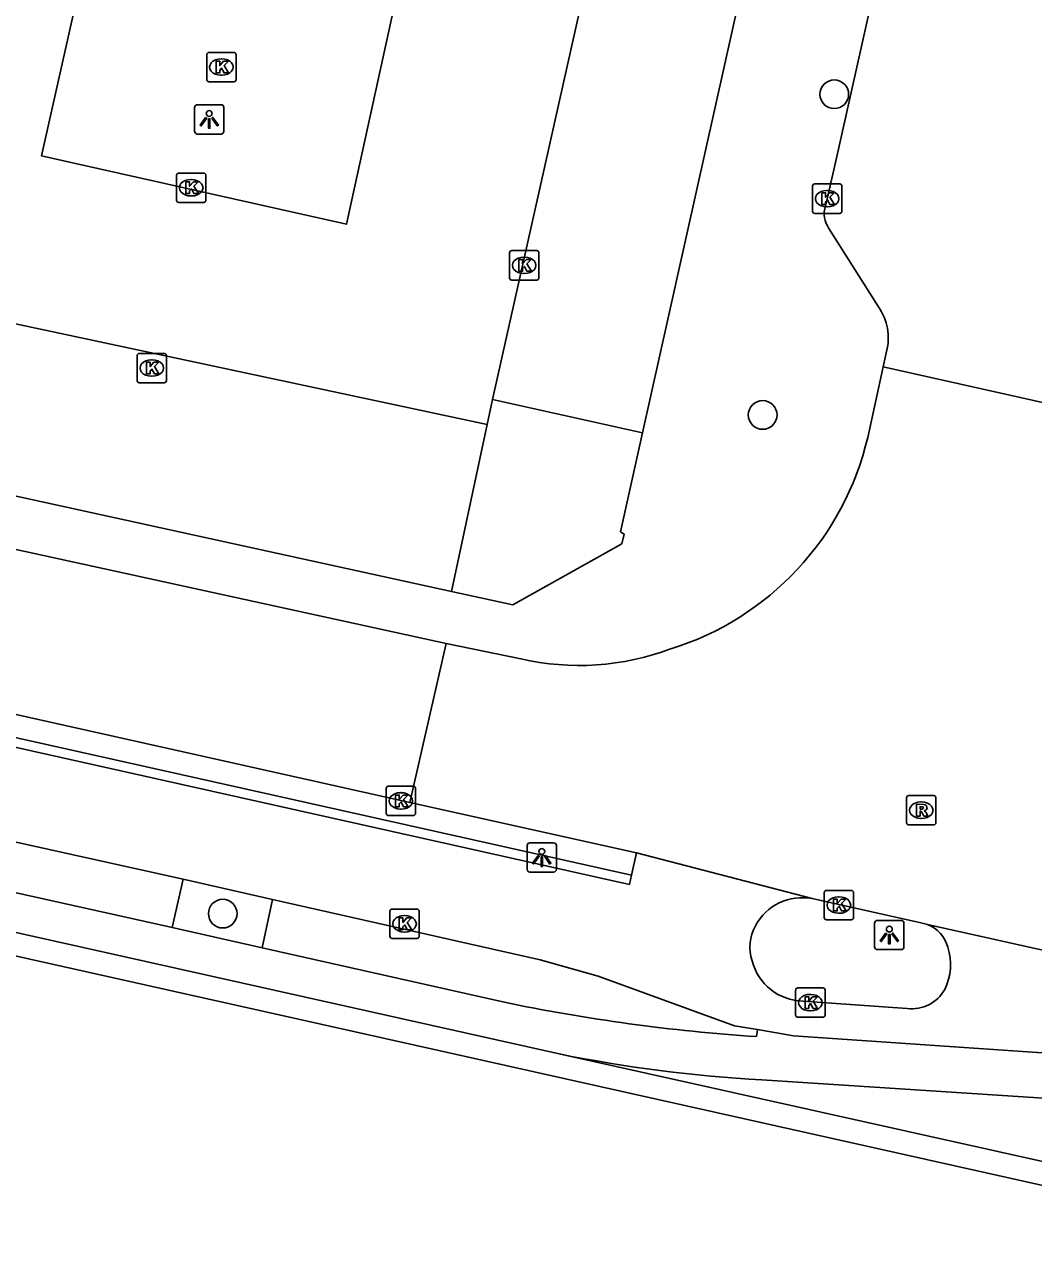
# Model space of a CAD drawing. Extents: x 162172 to 163187, y 382874 to 383684.
# Drawn here: x 162523.12 to 162557.46, y 383009.79 to 383051.63 of the extents above; entities that cross this region are included whole.
import ezdxf

# ---------------------------------------------------------------- set-up
doc = ezdxf.new("R2010")
doc.units = 0
for name, color, linetype in [('IMGEO_Boom', 7, 'Continuous'), ('IMGEO_Fietspad_open', 7, 'Continuous'), ('IMGEO_Kademuur', 7, 'Continuous'), ('IMGEO_Kolk', 7, 'Continuous'), ('IMGEO_Lichtpunt', 7, 'Continuous'), ('IMGEO_Muur', 7, 'Continuous'), ('IMGEO_Parkeervlak_open', 7, 'Continuous'), ('IMGEO_Rijbaan_lokaal_open', 7, 'Continuous'), ('IMGEO_Rioolput', 7, 'Continuous'), ('IMGEO_Verkeerseiland_open', 7, 'Continuous'), ('IMGEO_Voetpad_open', 7, 'Continuous')]:
    doc.layers.add(name, color=color, linetype=linetype)

msp = doc.modelspace()

# ---------------------------------------------------------------- linework, layer by layer
at = {"layer": 'IMGEO_Boom'}
for centre in [(162550.677, 383049.262), (162548.24, 383038.342), (162529.863, 383021.362)]:
    msp.add_circle(centre, 0.489, dxfattribs=at)
at = {"layer": 'IMGEO_Fietspad_open'}
for points in [[(162528.512, 383022.538), (162510.415, 383026.546)], [(162543.781, 383022.666), (162543.947, 383023.434)], [(162528.512, 383022.538), (162531.554, 383021.839)], [(162548.064, 383017.414), (162547.286, 383017.543), (162542.644, 383019.23), (162540.668, 383019.789), (162531.554, 383021.839)], [(162549.616, 383018.378), (162553.159, 383018.133)], [(162570.095, 383015.866), (162568.783, 383015.89), (162557.254, 383016.658), (162549.295, 383017.196), (162548.064, 383017.414)]]:
    msp.add_lwpolyline(points, dxfattribs=at)
for centre, radius, start, end in [((162549.585, 383020.103), 1.803, 79.1032, 151.9936), ((162553.429, 383019.93), 1.148, 14.5239, 68.3769), ((162549.326, 383020.22), 1.52, 151.2901, 197.8111), ((162552.731, 383019.622), 1.905, 333.7376, 18.2326), ((162549.659, 383020.216), 1.838, 194.5211, 268.6679), ((162553.321, 383019.403), 1.28, 262.7197, 330.8393)]:
    msp.add_arc(centre, radius, start, end, dxfattribs=at)
at = {"layer": 'IMGEO_Kademuur'}
for points in [[(162182.996, 383097.146), (162183.031, 383097.321), (162187.251, 383096.286), (162188.296, 383095.38), (162313.416, 383067.527), (162541.309, 383016.586)], [(162569.19, 383010.669), (162568.136, 383009.792), (162380.82, 383051.66), (162313.239, 383066.765), (162187.94, 383094.645), (162186.014, 383096.385), (162186.034, 383096.464), (162182.996, 383097.146)], [(162541.309, 383016.586), (162567.965, 383010.651), (162569.191, 383011.677)]]:
    msp.add_lwpolyline(points, dxfattribs=at)
at = {"layer": 'IMGEO_Kolk'}
for p, q in [((162529.391, 383050.688), (162530.243, 383050.688)), ((162529.316, 383049.762), (162529.316, 383050.614)), ((162529.804, 383050.468), (162529.829, 383050.468)), ((162530.317, 383050.614), (162530.317, 383049.762)), ((162529.827, 383049.908), (162529.802, 383049.908)), ((162530.243, 383049.688), (162529.391, 383049.688)), ((162528.289, 383045.652), (162528.289, 383046.504)), ((162528.364, 383046.578), (162529.216, 383046.578)), ((162529.29, 383046.504), (162529.29, 383045.652)), ((162528.777, 383046.358), (162528.802, 383046.358)), ((162549.936, 383045.28), (162549.936, 383046.132)), ((162550.011, 383046.206), (162550.863, 383046.206)), ((162550.937, 383046.132), (162550.937, 383045.28)), ((162528.8, 383045.798), (162528.775, 383045.798)), ((162550.424, 383045.986), (162550.449, 383045.986)), ((162529.216, 383045.578), (162528.364, 383045.578)), ((162550.447, 383045.426), (162550.422, 383045.426)), ((162550.863, 383045.206), (162550.011, 383045.206)), ((162539.623, 383043.01), (162539.623, 383043.862)), ((162539.698, 383043.936), (162540.55, 383043.936)), ((162540.111, 383043.716), (162540.136, 383043.716)), ((162540.624, 383043.862), (162540.624, 383043.01)), ((162540.134, 383043.156), (162540.109, 383043.156)), ((162540.55, 383042.936), (162539.698, 383042.936)), ((162526.947, 383039.513), (162526.947, 383040.365)), ((162527.022, 383040.439), (162527.874, 383040.439)), ((162527.435, 383040.219), (162527.46, 383040.219)), ((162527.948, 383040.365), (162527.948, 383039.513)), ((162527.874, 383039.439), (162527.022, 383039.439)), ((162527.458, 383039.659), (162527.433, 383039.659)), ((162535.425, 383024.775), (162535.425, 383025.627)), ((162535.5, 383025.701), (162536.352, 383025.701)), ((162536.426, 383025.627), (162536.426, 383024.775)), ((162535.913, 383025.481), (162535.938, 383025.481)), ((162535.936, 383024.921), (162535.911, 383024.921)), ((162536.352, 383024.701), (162535.5, 383024.701)), ((162550.334, 383021.227), (162550.334, 383022.079)), ((162550.409, 383022.153), (162551.261, 383022.153)), ((162550.822, 383021.933), (162550.847, 383021.933)), ((162551.335, 383022.079), (162551.335, 383021.227)), ((162535.551, 383020.589), (162535.551, 383021.441)), ((162535.626, 383021.515), (162536.478, 383021.515)), ((162536.552, 383021.441), (162536.552, 383020.589)), ((162536.039, 383021.295), (162536.064, 383021.295)), ((162551.261, 383021.153), (162550.409, 383021.153)), ((162550.845, 383021.373), (162550.82, 383021.373)), ((162536.062, 383020.735), (162536.037, 383020.735)), ((162536.478, 383020.515), (162535.626, 383020.515)), ((162549.363, 383017.907), (162549.363, 383018.759)), ((162549.438, 383018.833), (162550.29, 383018.833)), ((162549.851, 383018.613), (162549.876, 383018.613)), ((162550.364, 383018.759), (162550.364, 383017.907)), ((162549.874, 383018.053), (162549.849, 383018.053)), ((162550.29, 383017.833), (162549.438, 383017.833))]:
    msp.add_line(p, q, dxfattribs=at)
for points in [[(162529.391, 383050.688), (162530.243, 383050.688)], [(162529.316, 383049.762), (162529.316, 383050.614)], [(162529.637, 383050.388), (162529.76, 383050.388), (162529.76, 383050.237), (162529.89, 383050.388), (162530.054, 383050.388), (162529.908, 383050.237), (162530.061, 383049.988), (162529.909, 383049.988), (162529.824, 383050.152), (162529.76, 383050.085), (162529.76, 383049.988), (162529.637, 383049.988), (162529.637, 383050.388)], [(162530.317, 383050.614), (162530.317, 383049.762)], [(162530.243, 383049.688), (162529.391, 383049.688)], [(162528.289, 383045.652), (162528.289, 383046.504)], [(162528.364, 383046.578), (162529.216, 383046.578)], [(162529.29, 383046.504), (162529.29, 383045.652)], [(162528.61, 383046.278), (162528.733, 383046.278), (162528.733, 383046.127), (162528.863, 383046.278), (162529.027, 383046.278), (162528.881, 383046.127), (162529.034, 383045.878), (162528.882, 383045.878), (162528.797, 383046.042), (162528.733, 383045.975), (162528.733, 383045.878), (162528.61, 383045.878), (162528.61, 383046.278)], [(162549.936, 383045.28), (162549.936, 383046.132)], [(162550.011, 383046.206), (162550.863, 383046.206)], [(162550.937, 383046.132), (162550.937, 383045.28)], [(162550.257, 383045.906), (162550.38, 383045.906), (162550.38, 383045.755), (162550.51, 383045.906), (162550.674, 383045.906), (162550.528, 383045.755), (162550.681, 383045.506), (162550.529, 383045.506), (162550.444, 383045.67), (162550.38, 383045.603), (162550.38, 383045.506), (162550.257, 383045.506), (162550.257, 383045.906)], [(162529.216, 383045.578), (162528.364, 383045.578)], [(162550.863, 383045.206), (162550.011, 383045.206)], [(162539.623, 383043.01), (162539.623, 383043.862)], [(162539.698, 383043.936), (162540.55, 383043.936)], [(162539.944, 383043.636), (162540.067, 383043.636), (162540.067, 383043.485), (162540.197, 383043.636), (162540.361, 383043.636), (162540.215, 383043.485), (162540.368, 383043.236), (162540.216, 383043.236), (162540.131, 383043.4), (162540.067, 383043.333), (162540.067, 383043.236), (162539.944, 383043.236), (162539.944, 383043.636)], [(162540.624, 383043.862), (162540.624, 383043.01)], [(162540.55, 383042.936), (162539.698, 383042.936)], [(162526.947, 383039.513), (162526.947, 383040.365)], [(162527.022, 383040.439), (162527.874, 383040.439)], [(162527.948, 383040.365), (162527.948, 383039.513)], [(162527.268, 383040.139), (162527.391, 383040.139), (162527.391, 383039.988), (162527.521, 383040.139), (162527.685, 383040.139), (162527.539, 383039.988), (162527.692, 383039.739), (162527.54, 383039.739), (162527.455, 383039.903), (162527.391, 383039.836), (162527.391, 383039.739), (162527.268, 383039.739), (162527.268, 383040.139)], [(162527.874, 383039.439), (162527.022, 383039.439)], [(162535.425, 383024.775), (162535.425, 383025.627)], [(162535.5, 383025.701), (162536.352, 383025.701)], [(162536.426, 383025.627), (162536.426, 383024.775)], [(162535.746, 383025.401), (162535.869, 383025.401), (162535.869, 383025.25), (162535.999, 383025.401), (162536.163, 383025.401), (162536.017, 383025.25), (162536.17, 383025.001), (162536.018, 383025.001), (162535.933, 383025.165), (162535.869, 383025.098), (162535.869, 383025.001), (162535.746, 383025.001), (162535.746, 383025.401)], [(162536.352, 383024.701), (162535.5, 383024.701)], [(162550.334, 383021.227), (162550.334, 383022.079)], [(162550.409, 383022.153), (162551.261, 383022.153)], [(162550.655, 383021.853), (162550.778, 383021.853), (162550.778, 383021.702), (162550.908, 383021.853), (162551.072, 383021.853), (162550.926, 383021.702), (162551.079, 383021.453), (162550.927, 383021.453), (162550.842, 383021.617), (162550.778, 383021.55), (162550.778, 383021.453), (162550.655, 383021.453), (162550.655, 383021.853)], [(162551.335, 383022.079), (162551.335, 383021.227)], [(162535.551, 383020.589), (162535.551, 383021.441)], [(162535.626, 383021.515), (162536.478, 383021.515)], [(162536.552, 383021.441), (162536.552, 383020.589)], [(162535.872, 383021.215), (162535.995, 383021.215), (162535.995, 383021.064), (162536.125, 383021.215), (162536.289, 383021.215), (162536.143, 383021.064), (162536.296, 383020.815), (162536.144, 383020.815), (162536.059, 383020.979), (162535.995, 383020.912), (162535.995, 383020.815), (162535.872, 383020.815), (162535.872, 383021.215)], [(162551.261, 383021.153), (162550.409, 383021.153)], [(162536.478, 383020.515), (162535.626, 383020.515)], [(162549.363, 383017.907), (162549.363, 383018.759)], [(162549.438, 383018.833), (162550.29, 383018.833)], [(162549.684, 383018.533), (162549.807, 383018.533), (162549.807, 383018.382), (162549.937, 383018.533), (162550.101, 383018.533), (162549.955, 383018.382), (162550.108, 383018.133), (162549.956, 383018.133), (162549.871, 383018.297), (162549.807, 383018.23), (162549.807, 383018.133), (162549.684, 383018.133), (162549.684, 383018.533)], [(162550.364, 383018.759), (162550.364, 383017.907)], [(162550.29, 383017.833), (162549.438, 383017.833)]]:
    msp.add_lwpolyline(points, dxfattribs=at)
for centre, start, end in [((162529.393, 383050.612), 91.552, 178.448), ((162529.393, 383050.612), 91.552, 178.448), ((162530.241, 383050.612), 1.552, 88.448), ((162530.241, 383050.612), 1.552, 88.448), ((162529.393, 383049.764), 181.552, 268.448), ((162529.393, 383049.764), 181.552, 268.448), ((162530.241, 383049.764), 271.552, 358.448), ((162530.241, 383049.764), 271.552, 358.448), ((162528.366, 383046.502), 91.552, 178.448), ((162528.366, 383046.502), 91.552, 178.448), ((162529.214, 383046.502), 1.552, 88.448), ((162529.214, 383046.502), 1.552, 88.448), ((162550.013, 383046.13), 91.552, 178.448), ((162550.013, 383046.13), 91.552, 178.448), ((162550.861, 383046.13), 1.552, 88.448), ((162550.861, 383046.13), 1.552, 88.448), ((162528.366, 383045.654), 181.552, 268.448), ((162528.366, 383045.654), 181.552, 268.448), ((162529.214, 383045.654), 271.552, 358.448), ((162529.214, 383045.654), 271.552, 358.448), ((162550.013, 383045.282), 181.552, 268.448), ((162550.013, 383045.282), 181.552, 268.448), ((162550.861, 383045.282), 271.552, 358.448), ((162550.861, 383045.282), 271.552, 358.448), ((162539.7, 383043.86), 91.552, 178.448), ((162539.7, 383043.86), 91.552, 178.448), ((162540.548, 383043.86), 1.552, 88.448), ((162540.548, 383043.86), 1.552, 88.448), ((162539.7, 383043.012), 181.552, 268.448), ((162539.7, 383043.012), 181.552, 268.448), ((162540.548, 383043.012), 271.552, 358.448), ((162540.548, 383043.012), 271.552, 358.448), ((162527.024, 383040.363), 91.552, 178.448), ((162527.024, 383040.363), 91.552, 178.448), ((162527.872, 383040.363), 1.552, 88.448), ((162527.872, 383040.363), 1.552, 88.448), ((162527.024, 383039.515), 181.552, 268.448), ((162527.024, 383039.515), 181.552, 268.448), ((162527.872, 383039.515), 271.552, 358.448), ((162527.872, 383039.515), 271.552, 358.448), ((162535.502, 383025.625), 91.552, 178.448), ((162535.502, 383025.625), 91.552, 178.448), ((162536.35, 383025.625), 1.552, 88.448), ((162536.35, 383025.625), 1.552, 88.448), ((162535.502, 383024.777), 181.552, 268.448), ((162535.502, 383024.777), 181.552, 268.448), ((162536.35, 383024.777), 271.552, 358.448), ((162536.35, 383024.777), 271.552, 358.448), ((162550.411, 383022.077), 91.552, 178.448), ((162550.411, 383022.077), 91.552, 178.448), ((162551.259, 383022.077), 1.552, 88.448), ((162551.259, 383022.077), 1.552, 88.448), ((162535.628, 383021.439), 91.552, 178.448), ((162535.628, 383021.439), 91.552, 178.448), ((162536.476, 383021.439), 1.552, 88.448), ((162536.476, 383021.439), 1.552, 88.448), ((162550.411, 383021.229), 181.552, 268.448), ((162550.411, 383021.229), 181.552, 268.448), ((162551.259, 383021.229), 271.552, 358.448), ((162551.259, 383021.229), 271.552, 358.448), ((162535.628, 383020.591), 181.552, 268.448), ((162535.628, 383020.591), 181.552, 268.448), ((162536.476, 383020.591), 271.552, 358.448), ((162536.476, 383020.591), 271.552, 358.448), ((162549.44, 383018.757), 91.552, 178.448), ((162549.44, 383018.757), 91.552, 178.448), ((162550.288, 383018.757), 1.552, 88.448), ((162550.288, 383018.757), 1.552, 88.448), ((162549.44, 383017.909), 181.552, 268.448), ((162549.44, 383017.909), 181.552, 268.448), ((162550.288, 383017.909), 271.552, 358.448), ((162550.288, 383017.909), 271.552, 358.448)]:
    msp.add_arc(centre, 0.0765, start, end, dxfattribs=at)
for centre, major_axis, ratio, start_param, end_param in [((162529.803, 383050.188), (-0.387, 0.002), 0.722429, 4.712389, 7.853982), ((162529.828, 383050.188), (-0.39, 0.002), 0.717154, 1.570796, 4.712389), ((162528.776, 383046.078), (-0.387, 0.002), 0.722429, 4.712389, 7.853982), ((162528.801, 383046.078), (-0.39, 0.002), 0.717154, 1.570796, 4.712389), ((162550.423, 383045.706), (-0.387, 0.002), 0.722429, 4.712389, 7.853982), ((162550.448, 383045.706), (-0.39, 0.002), 0.717154, 1.570796, 4.712389), ((162540.11, 383043.436), (-0.387, 0.002), 0.722429, 4.712389, 7.853982), ((162540.135, 383043.436), (-0.39, 0.002), 0.717154, 1.570796, 4.712389), ((162527.434, 383039.939), (-0.387, 0.002), 0.722429, 4.712389, 7.853982), ((162527.459, 383039.939), (-0.39, 0.002), 0.717154, 1.570796, 4.712389), ((162535.912, 383025.201), (-0.387, 0.002), 0.722429, 4.712389, 7.853982), ((162535.937, 383025.201), (-0.39, 0.002), 0.717154, 1.570796, 4.712389), ((162550.821, 383021.653), (-0.387, 0.002), 0.722429, 4.712389, 7.853982), ((162550.846, 383021.653), (-0.39, 0.002), 0.717154, 1.570796, 4.712389), ((162536.038, 383021.015), (-0.387, 0.002), 0.722429, 4.712389, 7.853982), ((162536.063, 383021.015), (-0.39, 0.002), 0.717154, 1.570796, 4.712389), ((162549.85, 383018.333), (-0.387, 0.002), 0.722429, 4.712389, 7.853982), ((162549.875, 383018.333), (-0.39, 0.002), 0.717154, 1.570796, 4.712389)]:
    msp.add_ellipse(centre, major_axis=major_axis, ratio=ratio, start_param=start_param, end_param=end_param, dxfattribs=at)
at = {"layer": 'IMGEO_Lichtpunt'}
for p, q in [((162528.904, 383048.809), (162528.904, 383048.002)), ((162528.904, 383048.809), (162528.904, 383048.002)), ((162529.806, 383048.904), (162528.998, 383048.904)), ((162529.806, 383048.904), (162528.998, 383048.904)), ((162529.9, 383048.002), (162529.9, 383048.809)), ((162529.9, 383048.002), (162529.9, 383048.809)), ((162528.998, 383047.908), (162529.806, 383047.908)), ((162528.998, 383047.908), (162529.806, 383047.908)), ((162540.224, 383023.678), (162540.224, 383022.871)), ((162540.224, 383023.678), (162540.224, 383022.871)), ((162541.126, 383023.773), (162540.318, 383023.773)), ((162541.126, 383023.773), (162540.318, 383023.773)), ((162541.22, 383022.871), (162541.22, 383023.678)), ((162541.22, 383022.871), (162541.22, 383023.678)), ((162540.318, 383022.777), (162541.126, 383022.777)), ((162540.318, 383022.777), (162541.126, 383022.777)), ((162552.052, 383021.038), (162552.052, 383020.231)), ((162552.052, 383021.038), (162552.052, 383020.231)), ((162552.954, 383021.133), (162552.146, 383021.133)), ((162552.954, 383021.133), (162552.146, 383021.133)), ((162553.048, 383020.231), (162553.048, 383021.038)), ((162553.048, 383020.231), (162553.048, 383021.038)), ((162552.146, 383020.137), (162552.954, 383020.137)), ((162552.146, 383020.137), (162552.954, 383020.137))]:
    msp.add_line(p, q, dxfattribs=at)
for points in [[(162529.278, 383048.473), (162529.317, 383048.445), (162529.129, 383048.183), (162529.091, 383048.21), (162529.278, 383048.473)], [(162529.38, 383048.425), (162529.427, 383048.425), (162529.427, 383048.103), (162529.38, 383048.103), (162529.38, 383048.425)], [(162529.49, 383048.445), (162529.528, 383048.472), (162529.715, 383048.21), (162529.676, 383048.182), (162529.49, 383048.445)], [(162540.598, 383023.342), (162540.637, 383023.314), (162540.449, 383023.052), (162540.411, 383023.079), (162540.598, 383023.342)], [(162540.7, 383023.294), (162540.747, 383023.294), (162540.747, 383022.972), (162540.7, 383022.972), (162540.7, 383023.294)], [(162540.81, 383023.314), (162540.848, 383023.341), (162541.035, 383023.079), (162540.996, 383023.051), (162540.81, 383023.314)], [(162552.426, 383020.702), (162552.465, 383020.674), (162552.277, 383020.412), (162552.239, 383020.439), (162552.426, 383020.702)], [(162552.528, 383020.654), (162552.575, 383020.654), (162552.575, 383020.332), (162552.528, 383020.332), (162552.528, 383020.654)], [(162552.638, 383020.674), (162552.676, 383020.701), (162552.863, 383020.439), (162552.824, 383020.411), (162552.638, 383020.674)]]:
    msp.add_lwpolyline(points, dxfattribs=at)
for centre in [(162529.403, 383048.607), (162540.723, 383023.476), (162552.551, 383020.836)]:
    msp.add_circle(centre, 0.0994, dxfattribs=at)
for centre, start, end in [((162528.998, 383048.809), 90, 180), ((162528.998, 383048.809), 90, 180), ((162529.806, 383048.809), 0, 90), ((162529.806, 383048.809), 0, 90), ((162528.998, 383048.002), 180, 270), ((162528.998, 383048.002), 180, 270), ((162529.806, 383048.002), 270, 0), ((162529.806, 383048.002), 270, 360), ((162540.318, 383023.678), 90, 180), ((162540.318, 383023.678), 90, 180), ((162541.126, 383023.678), 0, 90), ((162541.126, 383023.678), 0, 90), ((162540.318, 383022.871), 180, 270), ((162540.318, 383022.871), 180, 270), ((162541.126, 383022.871), 270, 0), ((162541.126, 383022.871), 270, 360), ((162552.146, 383021.038), 90, 180), ((162552.146, 383021.038), 90, 180), ((162552.954, 383021.038), 0, 90), ((162552.954, 383021.038), 0, 90), ((162552.146, 383020.231), 180, 270), ((162552.146, 383020.231), 180, 270), ((162552.954, 383020.231), 270, 0), ((162552.954, 383020.231), 270, 360)]:
    msp.add_arc(centre, 0.0946, start, end, dxfattribs=at)
at = {"layer": 'IMGEO_Muur'}
msp.add_lwpolyline([(162543.781, 383022.666), (162442.682, 383045.253)], dxfattribs=at)
at = {"layer": 'IMGEO_Parkeervlak_open'}
for points in [[(162544.152, 383037.734), (162539.046, 383038.87)], [(162538.864, 383038.014), (162537.65, 383032.335)]]:
    msp.add_lwpolyline(points, dxfattribs=at)
at = {"layer": 'IMGEO_Rijbaan_lokaal_open'}
for points in [[(162543.781, 383022.666), (162543.703, 383022.357), (162314.763, 383073.543), (162267.056, 383084.129)], [(162529.046, 383071.027), (162523.692, 383047.165), (162524.854, 383046.904), (162534.073, 383044.836), (162539.292, 383068.672)], [(162545.233, 383065.861), (162545.109, 383065.887), (162542.923, 383056.195), (162539.046, 383038.87)], [(162554.686, 383064.7), (162550.714, 383046.937), (162550.376, 383045.454)], [(162538.864, 383038.014), (162449.867, 383057.026)], [(162536.233, 383025.143), (162442.859, 383046.021), (162442.682, 383045.253)], [(162442.682, 383045.253), (162543.781, 383022.666)], [(162550.497, 383044.69), (162552.185, 383042.021)], [(162552.46, 383040.505), (162552.341, 383039.976)], [(162537.469, 383030.557), (162493.634, 383040.136)], [(162552.341, 383039.976), (162551.815, 383037.578)], [(162552.341, 383039.976), (162560.96, 383038.054)], [(162539.046, 383038.87), (162538.864, 383038.014)], [(162537.469, 383030.557), (162536.233, 383025.143)], [(162540.007, 383030.034), (162537.469, 383030.557)], [(162543.947, 383023.434), (162536.233, 383025.143)], [(162543.947, 383023.434), (162549.926, 383021.874)], [(162553.852, 383020.997), (162553.583, 383021.058), (162549.926, 383021.874)], [(162553.852, 383020.997), (162558.737, 383019.897)]]:
    msp.add_lwpolyline(points, dxfattribs=at)
for centre, radius, start, end in [((162551.179, 383045.19), 0.845, 161.7603, 216.2389), ((162550.648, 383040.959), 1.868, 345.9286, 34.6346), ((162542.167, 383039.835), 9.908, 287.273, 346.8358), ((162541.988, 383038.776), 8.964, 257.2291, 290.3737)]:
    msp.add_arc(centre, radius, start, end, dxfattribs=at)
at = {"layer": 'IMGEO_Rioolput'}
for p, q in [((162553.137, 383024.458), (162553.137, 383025.31)), ((162553.212, 383025.384), (162554.064, 383025.384)), ((162553.625, 383025.164), (162553.65, 383025.164)), ((162554.138, 383025.31), (162554.138, 383024.458)), ((162554.064, 383024.384), (162553.212, 383024.384)), ((162553.648, 383024.604), (162553.623, 383024.604))]:
    msp.add_line(p, q, dxfattribs=at)
for points in [[(162553.137, 383024.458), (162553.137, 383025.31)], [(162553.212, 383025.384), (162554.064, 383025.384)], [(162554.138, 383025.31), (162554.138, 383024.458)], [(162553.726, 383025.082), (162553.474, 383025.084), (162553.474, 383024.684)], [(162553.474, 383024.684), (162553.598, 383024.684), (162553.598, 383024.846), (162553.609, 383024.846)], [(162553.652, 383025.003), (162553.598, 383025.003), (162553.598, 383024.922)], [(162553.598, 383024.922), (162553.65, 383024.922)], [(162553.656, 383024.817), (162553.727, 383024.684), (162553.867, 383024.684), (162553.802, 383024.81)], [(162554.064, 383024.384), (162553.212, 383024.384)]]:
    msp.add_lwpolyline(points, dxfattribs=at)
for centre, radius, start, end in [((162553.214, 383025.308), 0.0765, 91.552, 178.448), ((162553.214, 383025.308), 0.0765, 91.552, 178.448), ((162554.062, 383025.308), 0.0765, 1.552, 88.448), ((162554.062, 383025.308), 0.0765, 1.552, 88.448), ((162553.608, 383024.793), 0.0533, 26.0293, 88.6989), ((162553.634, 383025.111), 0.19, 274.7715, 282.9687), ((162553.658, 383024.907), 0.0964, 77.0061, 93.1865), ((162553.672, 383024.964), 0.0378, 276.6634, 79.6772), ((162553.725, 383024.972), 0.109, 350.3612, 89.416), ((162553.723, 383024.972), 0.112, 277.5842, 350.9817), ((162553.707, 383024.757), 0.108, 29.5134, 73.7905), ((162553.214, 383024.46), 0.0765, 181.552, 268.448), ((162553.214, 383024.46), 0.0765, 181.552, 268.448), ((162554.062, 383024.46), 0.0765, 271.552, 358.448), ((162554.062, 383024.46), 0.0765, 271.552, 358.448)]:
    msp.add_arc(centre, radius, start, end, dxfattribs=at)
for centre, major_axis, ratio, start_param, end_param in [((162553.624, 383024.884), (-0.387, 0.002), 0.722429, 4.712389, 7.853982), ((162553.649, 383024.884), (-0.39, 0.002), 0.717154, 1.570796, 4.712389)]:
    msp.add_ellipse(centre, major_axis=major_axis, ratio=ratio, start_param=start_param, end_param=end_param, dxfattribs=at)
at = {"layer": 'IMGEO_Verkeerseiland_open'}
for points in [[(162528.137, 383020.89), (162528.512, 383022.538)], [(162531.554, 383021.839), (162531.208, 383020.201)]]:
    msp.add_lwpolyline(points, dxfattribs=at)
at = {"layer": 'IMGEO_Voetpad_open'}
for points in [[(162544.152, 383037.734), (162545.002, 383041.552), (162550.171, 383064.753)], [(162494.028, 383041.886), (162537.65, 383032.335)], [(162537.65, 383032.335), (162539.733, 383031.879), (162543.441, 383033.959), (162543.521, 383034.285), (162543.402, 383034.365), (162544.152, 383037.734)], [(162510.072, 383024.91), (162528.137, 383020.89)], [(162531.208, 383020.201), (162528.137, 383020.89)], [(162531.208, 383020.201), (162539.4, 383018.356)], [(162548.034, 383017.177), (162548.064, 383017.414)], [(162569.837, 383014.297), (162548.212, 383015.702)]]:
    msp.add_lwpolyline(points, dxfattribs=at)
for centre, radius, start, end in [((162552.049, 383078.784), 61.738, 258.17723, 266.27111), ((162551.006, 383064.912), 49.29, 258.6541, 266.7507)]:
    msp.add_arc(centre, radius, start, end, dxfattribs=at)

doc.saveas('drawing.dxf')
